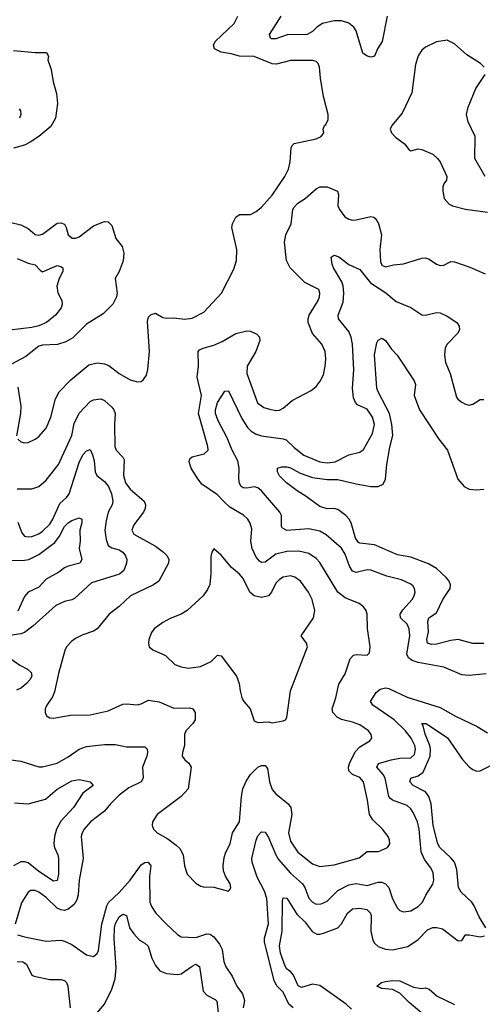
# Model space of a CAD drawing. Header units: inches. Extents: x 2001573 to 2220545, y 644482 to 846830.
# Tile 565 of 656: x 2106464 to 2109002, y 824250 to 829650. Entities that reach past the tile are written whole.
import ezdxf

# ---------------------------------------------------------------- set-up
doc = ezdxf.new("R2010")
doc.units = ezdxf.units.IN
doc.header["$MEASUREMENT"] = 0
doc.layers.add('C1802', color=7, linetype='Continuous')

msp = doc.modelspace()

# ---------------------------------------------------------------- linework, layer by layer
at = {"layer": 'C1802', "color": 5}
for points, elevation in [([(2106453.4, 827350), (2106470, 827335.5), (2106490, 827328.8), (2106510, 827332.2), (2106550, 827348.8), (2106570, 827363.7), (2106610, 827410.4), (2106635.3, 827470), (2106661, 827570), (2106681.3, 827610), (2106744.2, 827675.8), (2106843.5, 827756.5), (2106890, 827768.2), (2106930, 827762.8), (2106953, 827753), (2107010, 827708.9), (2107070, 827674.4), (2107110, 827664), (2107130, 827666.8), (2107143.2, 827676.8), (2107159.1, 827700.9), (2107167.9, 827732.1), (2107176.9, 827830), (2107165.4, 827994.6), (2107170, 828018), (2107186.3, 828033.7), (2107210, 828040.7), (2107250, 828017.1), (2107270, 828013.7), (2107310, 828015.6), (2107370, 828007.8), (2107410, 828013.1), (2107474.2, 828045.8), (2107571.2, 828150), (2107638.8, 828281.2), (2107654.2, 828330), (2107655, 828390), (2107628.7, 828510), (2107631.1, 828530), (2107650, 828566.4), (2107670, 828581.5), (2107730, 828582.7), (2107761.4, 828598.6), (2107790, 828622.6), (2107850, 828688.5), (2107919.3, 828790), (2107938.5, 828830), (2107948.5, 828870), (2107953, 828947), (2107959.7, 828960.3), (2107970, 828971.7), (2108090, 828997), (2108118, 829010), (2108133.2, 829030), (2108129.4, 829050), (2108136, 829070), (2108143.8, 829076.2), (2108156.6, 829103.4), (2108157.2, 829130), (2108131.3, 829230), (2108113.8, 829330), (2108109.7, 829390), (2108101.1, 829410), (2108090, 829421.1), (2108070, 829426.6), (2107950, 829426.2), (2107872.6, 829407.4), (2107850, 829407.8), (2107750, 829448.9), (2107670.5, 829450.5), (2107624.1, 829464.1), (2107570, 829471.8), (2107533.1, 829490), (2107528.2, 829510), (2107537.1, 829530), (2107641.5, 829630), (2107661.5, 829670)], 380), ([(2108480.9, 829670), (2108452.4, 829530), (2108426.5, 829490), (2108410.2, 829449.8), (2108390, 829444.2), (2108369.7, 829449.7), (2108346.7, 829466.7), (2108309.3, 829589.3), (2108296.5, 829610), (2108270, 829630.6), (2108230, 829644.1), (2108190, 829644.5), (2108125.3, 829630), (2108094.2, 829610), (2108070, 829585.5), (2108042, 829570), (2107932, 829568), (2107870, 829545.3), (2107846.4, 829546.4), (2107840.5, 829550), (2107834.3, 829570), (2107898.7, 829670)], 360), ([(2109011.3, 829390), (2108991.6, 829410), (2108917.3, 829457.3), (2108850, 829518.7), (2108810, 829537.6), (2108750, 829529.6), (2108690, 829500.7), (2108670, 829483.7), (2108650, 829452.7), (2108635.1, 829404.9), (2108615.6, 829250), (2108562, 829138), (2108504.9, 829070), (2108496.3, 829050), (2108504, 829030), (2108525.5, 829005.5), (2108576, 828970), (2108598, 828938), (2108610, 828931.3), (2108650, 828942), (2108670, 828938.4), (2108730, 828912.4), (2108755.8, 828890), (2108770.3, 828870), (2108807.3, 828790), (2108806, 828770), (2108790.6, 828749.4), (2108785.5, 828734.5), (2108785.5, 828710), (2108793.4, 828670), (2108819.5, 828639.5), (2108838, 828630), (2108910.3, 828610.3), (2109030, 828594.8)], 380), ([(2106430, 829482), (2106549.9, 829470.2), (2106611.4, 829471.4), (2106621.6, 829450), (2106619.3, 829430), (2106636.9, 829376.9), (2106647.3, 829310), (2106665.7, 829245.7), (2106672.6, 829190), (2106660.5, 829110), (2106635.1, 829064.9), (2106570.1, 829009.9), (2106522.1, 828977.9), (2106490, 828962.9), (2106430, 828946.6)], 380), ([(2109017.6, 828790), (2108961.6, 828890), (2108963.2, 829010), (2108924.1, 829090), (2108915, 829130), (2108923.5, 829170), (2108966.8, 829273.2), (2109016.9, 829350)], 380), ([(2106461.2, 829161.2), (2106468.7, 829150), (2106470.2, 829130), (2106462.4, 829110)], 360), ([(2106450, 827077.6), (2106530, 827076.5), (2106570, 827090.3), (2106610, 827124), (2106678, 827210), (2106749.4, 827370), (2106764, 827436), (2106790, 827493), (2106850, 827555.5), (2106870, 827566.2), (2106910, 827571.3), (2106930, 827561.8), (2106970, 827524.7), (2106981.5, 827510), (2106988.5, 827490), (2106984.6, 827430), (2106985.8, 827310), (2106993.6, 827290), (2107030.1, 827250.1), (2107036.5, 827236.5), (2107034.1, 827150), (2107044.4, 827110), (2107070, 827074.5), (2107146.5, 827010), (2107154.2, 826990), (2107153, 826970), (2107144.2, 826950), (2107090, 826880.5), (2107079.3, 826850), (2107090, 826828.6), (2107210, 826763.2), (2107254, 826730), (2107273.6, 826710), (2107281.8, 826690), (2107280.2, 826670), (2107228, 826570), (2107198.3, 826550), (2107071.5, 826490), (2107010, 826431.1), (2106955.3, 826390), (2106888.5, 826310), (2106870, 826297.3), (2106810, 826276.8), (2106770, 826256), (2106750, 826241.1), (2106721.7, 826210), (2106711.5, 826190), (2106676.3, 826063.7), (2106655.6, 825964.4), (2106644.1, 825935.9), (2106612.7, 825890), (2106604.9, 825870), (2106604.4, 825850), (2106612.2, 825832.2), (2106630, 825820.4), (2106650, 825818.7), (2106743.8, 825836.2), (2106850, 825836.9), (2106950, 825859.7), (2107030, 825895.8), (2107050, 825898.6), (2107110, 825892.4), (2107130, 825897.7), (2107170, 825918.2), (2107230, 825908.7), (2107310, 825873.9), (2107395.3, 825875.3), (2107414.9, 825870), (2107426.3, 825850), (2107426, 825810), (2107413.4, 825790), (2107374.9, 825750), (2107368.9, 825730), (2107367.6, 825670), (2107356.5, 825630), (2107355.8, 825610), (2107370.5, 825590), (2107393, 825573), (2107404.6, 825550), (2107388.1, 825431.9), (2107350, 825389.7), (2107218, 825290), (2107193.4, 825250), (2107190.5, 825230), (2107198, 825210), (2107219.1, 825190), (2107277, 825157), (2107323.5, 825123.5), (2107343.5, 825103.5), (2107361.8, 825070), (2107369.1, 825009.1), (2107383.8, 824963.8), (2107430, 824913.4), (2107457.5, 824897.5), (2107470, 824893.4), (2107530, 824893), (2107609, 824871), (2107619.5, 824880.5), (2107622.7, 824890), (2107619.5, 824910), (2107593.4, 824953.4), (2107582.2, 824982.2), (2107579.8, 825010), (2107585.3, 825054.7), (2107595.2, 825084.8), (2107618.7, 825130), (2107630.8, 825190), (2107670.6, 825250), (2107680.2, 825390), (2107688.3, 825431.7), (2107706.7, 825473.3), (2107730.8, 825510), (2107770, 825550.2), (2107790, 825559.6), (2107810, 825560.4), (2107824, 825544), (2107834.3, 825470), (2107850, 825427.7), (2107870, 825404.2), (2107936.1, 825350), (2107951.9, 825330), (2107956.8, 825290), (2107939.1, 825190), (2107950, 825144.6), (2107990, 825084.5), (2108070, 825020.6), (2108110, 825005.8), (2108190, 825013.9), (2108326.4, 825053.6), (2108370, 825087.6), (2108432.7, 825087.3), (2108482, 825110), (2108494, 825130), (2108493.5, 825150), (2108485.1, 825170), (2108454.3, 825210), (2108400.7, 825260.7), (2108382.4, 825290), (2108371.4, 825370), (2108349.7, 825470), (2108330, 825493.7), (2108290, 825510.8), (2108269.1, 825530), (2108267.1, 825550), (2108272.7, 825570), (2108304.9, 825635.1), (2108330, 825661.8), (2108385.3, 825694.7), (2108396.2, 825710), (2108391.5, 825730), (2108376.9, 825750), (2108330, 825782.3), (2108290, 825797.8), (2108230, 825811.4), (2108205, 825825), (2108181.6, 825850), (2108178.5, 825870), (2108198.2, 825930), (2108214.1, 826005.9), (2108250, 826062), (2108276.2, 826143.8), (2108295.1, 826164.9), (2108310, 826168.5), (2108370, 826164.9), (2108382.9, 826177.1), (2108386.3, 826210), (2108371.8, 826311.8), (2108369.8, 826389.8), (2108364.4, 826410), (2108349.8, 826429.8), (2108327.3, 826447.3), (2108250, 826479.8), (2108210, 826509.8), (2108110, 826673.5), (2108090, 826695.5), (2108050, 826722.9), (2107995.6, 826735.6), (2107930, 826734.1), (2107870, 826718.1), (2107810, 826675.7), (2107790, 826673.6), (2107780.6, 826680.6), (2107762.1, 826702.1), (2107739.2, 826750), (2107733, 826790), (2107738, 826858), (2107729.1, 826889.1), (2107716.4, 826910), (2107692.4, 826932.4), (2107617.1, 826977), (2107585.1, 827005.1), (2107550, 827045.1), (2107463.3, 827103.3), (2107437, 827137), (2107404.1, 827190), (2107394.5, 827225.5), (2107398.3, 827241.7), (2107410, 827252.9), (2107476.2, 827270), (2107497.7, 827290), (2107497.2, 827310), (2107445.5, 827490), (2107461, 827590), (2107438.2, 827690), (2107444.9, 827750), (2107443.1, 827830), (2107450, 827838.7), (2107470, 827849), (2107530, 827865), (2107575.3, 827884.7), (2107650, 827929.1), (2107710, 827944.4), (2107730, 827942.8), (2107765.8, 827925.8), (2107779.5, 827910), (2107780.9, 827890), (2107760.2, 827830), (2107712.8, 827750), (2107710.1, 827710), (2107768, 827548), (2107803.2, 827523.2), (2107833.7, 827513.7), (2107870, 827506.5), (2107890, 827508), (2107910, 827519.1), (2107959, 827561), (2108063.7, 827616.3), (2108090, 827638), (2108113.1, 827666.9), (2108130, 827702), (2108140.3, 827750), (2108144.4, 827790), (2108140.8, 827830), (2108122.2, 827870), (2108069.8, 827930), (2108047.2, 827990), (2108046, 828010), (2108051.9, 828030), (2108102.2, 828110), (2108109.7, 828130), (2108111.1, 828151.1), (2108104.5, 828170), (2108028.6, 828208.6), (2107948, 828290), (2107928.7, 828330), (2107916.4, 828430), (2107924, 828470), (2107952.6, 828530), (2107962.6, 828610), (2107970, 828623), (2107990, 828644.2), (2108029.9, 828670.1), (2108090, 828723.1), (2108110, 828732.8), (2108150, 828734.6), (2108206.8, 828710), (2108213, 828690), (2108210.3, 828630), (2108218, 828610), (2108247.8, 828570), (2108270, 828556), (2108290, 828550.4), (2108310, 828552.2), (2108390, 828570.4), (2108406.9, 828566.9), (2108418.3, 828558.3), (2108432.7, 828532.7), (2108448.1, 828470), (2108439.8, 828390), (2108444.3, 828324.3), (2108450, 828304.4), (2108470, 828295.3), (2108514, 828306), (2108570, 828311.4), (2108670, 828342), (2108690, 828344), (2108710, 828336.5), (2108750, 828309.3), (2108770, 828302.6), (2108790, 828303.6), (2108830, 828323.7), (2108850, 828323.1), (2108933.8, 828293.8), (2109016.7, 828256.7)], 360), ([(2106410, 828539.6), (2106470, 828525.5), (2106510, 828504.7), (2106550, 828472.9), (2106570, 828468.2), (2106590, 828473.6), (2106670, 828533.6), (2106690, 828536.5), (2106710, 828528), (2106719.6, 828510), (2106730.4, 828470), (2106752, 828452), (2106770, 828451.8), (2106790, 828460.3), (2106870, 828519.1), (2106930, 828543.1), (2106950, 828542.4), (2106970, 828522), (2106991, 828451), (2107025.9, 828405.9), (2107036.1, 828370), (2107031.9, 828328.1), (2107010.3, 828269.7), (2106988, 828230), (2106998.7, 828150), (2106995.3, 828130), (2106976, 828090), (2106923, 828037), (2106830, 827981.1), (2106755.1, 827904.9), (2106716.5, 827883.5), (2106671.1, 827868.9), (2106590, 827865.3), (2106570, 827859.2), (2106497.3, 827802.7), (2106418.5, 827761.5)], 380), ([(2106450, 828341.2), (2106510, 828314.3), (2106550, 828305.5), (2106576, 828276), (2106590, 828267.1), (2106670, 828301.5), (2106690, 828297.5), (2106700.3, 828290), (2106701.6, 828270), (2106680.6, 828230), (2106668.3, 828188.3), (2106673.1, 828153.1), (2106694.9, 828110), (2106696.5, 828090), (2106691.7, 828070), (2106661.3, 828030), (2106611.6, 827990), (2106570, 827972.1), (2106530, 827961.2), (2106410, 827946.9)], 360), ([(2109023, 826063), (2108930, 826052.9), (2108890, 826056.1), (2108790, 826099.8), (2108650, 826125.2), (2108616.4, 826136.4), (2108597.3, 826150), (2108588.3, 826170), (2108604.5, 826270), (2108601, 826310), (2108590, 826334.5), (2108552.4, 826370), (2108551.8, 826390), (2108565.9, 826414.1), (2108616.8, 826470), (2108627.6, 826490), (2108632.9, 826510), (2108629.7, 826530), (2108622.4, 826542.4), (2108610, 826554.5), (2108557.9, 826577.9), (2108478.9, 826598.9), (2108390, 826631.5), (2108370, 826633), (2108310, 826618.7), (2108290, 826625.5), (2108273.1, 826653.1), (2108250, 826718), (2108230, 826752.3), (2108144.6, 826824.6), (2108110, 826844.5), (2108050, 826857.3), (2107930, 826849.3), (2107903.5, 826863.5), (2107899.8, 826870), (2107899.6, 826930), (2107892, 826950), (2107790, 827066.6), (2107770, 827082.5), (2107750, 827088.5), (2107710, 827081.1), (2107690, 827083.5), (2107679.7, 827090), (2107670, 827106.6), (2107665.9, 827134.1), (2107668.8, 827191.2), (2107661.5, 827230), (2107629.9, 827289.9), (2107601.4, 827361.4), (2107552.8, 827450), (2107538.1, 827490), (2107537.6, 827510), (2107548.5, 827550), (2107590, 827613.7), (2107610, 827615.3), (2107682.3, 827462.3), (2107714.1, 827414.1), (2107733.5, 827393.5), (2107758.4, 827378.4), (2107790, 827367.4), (2107910, 827351.6), (2107925.7, 827345.7), (2107970, 827303.8), (2108022.7, 827262.7), (2108110, 827225.5), (2108150, 827219.2), (2108193.9, 827226.1), (2108270, 827262.8), (2108330, 827278.3), (2108350, 827293.7), (2108400.2, 827379.8), (2108411.2, 827430), (2108398.9, 827470), (2108370, 827513.3), (2108317.6, 827537.6), (2108305.7, 827550), (2108295.5, 827575.6), (2108289.8, 827630), (2108297.8, 827730), (2108289.3, 827870), (2108281.7, 827910), (2108270, 827939.7), (2108213.3, 828010), (2108212.1, 828030), (2108238.7, 828101.3), (2108242.8, 828150), (2108239, 828190), (2108231.9, 828211.9), (2108185.4, 828290), (2108178, 828310), (2108173, 828347), (2108190, 828359.6), (2108214.9, 828350), (2108270, 828308.4), (2108330, 828279.6), (2108387.8, 828207.8), (2108472, 828152), (2108530, 828104.7), (2108610, 828071.5), (2108670, 828032), (2108690, 828030.3), (2108750, 828044.6), (2108770, 828042.3), (2108810, 828024), (2108862.4, 827990), (2108875.3, 827970), (2108876, 827950), (2108866, 827930), (2108808.9, 827870), (2108799, 827850), (2108793.8, 827810), (2108800.8, 827770), (2108824.9, 827710), (2108860.8, 827580.8), (2108868.3, 827568.3), (2108890, 827551.8), (2108910, 827541.1), (2108930, 827537), (2108950, 827541.6), (2108990, 827567.7), (2109010, 827567.7)], 340), ([(2109010, 826229), (2108950, 826229.1), (2108869.9, 826249.9), (2108830, 826245.9), (2108750, 826224.9), (2108723.4, 826223.4), (2108701.8, 826230), (2108696.7, 826250), (2108706.8, 826293.2), (2108702.9, 826350), (2108709, 826370), (2108750, 826396.5), (2108784.5, 826470), (2108826.4, 826530), (2108827.7, 826550), (2108819.3, 826570), (2108802.8, 826590), (2108750, 826640.6), (2108706, 826666), (2108610, 826702.3), (2108535.9, 826715.9), (2108410, 826769.3), (2108330, 826779), (2108323.3, 826783.3), (2108306.3, 826806.3), (2108282.9, 826890), (2108272.2, 826910), (2108253.5, 826930), (2108210, 826963.2), (2108190, 826969.9), (2108150, 826967.6), (2108110, 826980.9), (2108035.5, 827035.5), (2107985.7, 827065.7), (2107927.1, 827110), (2107890, 827148.4), (2107877.7, 827170), (2107878.4, 827190), (2107902.4, 827197.6), (2107930, 827197), (2107950, 827191.8), (2108002.7, 827162.7), (2108070, 827139.6), (2108150, 827129.2), (2108210, 827128.9), (2108310, 827103.8), (2108390, 827090.7), (2108430, 827089.5), (2108457.2, 827102.8), (2108470.4, 827129.6), (2108478.4, 827210), (2108495, 827305), (2108511.6, 827370), (2108506.4, 827430), (2108492.2, 827490), (2108429.9, 827610), (2108423.4, 827630), (2108410, 827811.3), (2108422.6, 827877.4), (2108430, 827893), (2108450, 827903.1), (2108471, 827891), (2108503.5, 827843.5), (2108534.4, 827810), (2108627.6, 827670), (2108634.9, 827650), (2108628.4, 827590), (2108657.4, 827510), (2108763.6, 827350), (2108810.8, 827290), (2108868.3, 827130), (2108902.5, 827090), (2108930, 827076.1), (2108970, 827071.5), (2109010, 827074.8)], 320), ([(2106454.6, 827634.6), (2106470.2, 827530), (2106469.1, 827490), (2106447.2, 827367.2)], 380), ([(2106455, 826895), (2106475.5, 826835.5), (2106490, 826818.3), (2106510, 826813.4), (2106530, 826816.3), (2106570, 826831), (2106590, 826844.8), (2106630, 826884.2), (2106646.9, 826910), (2106683.8, 826996.2), (2106720.7, 827030), (2106735.9, 827050), (2106790, 827221.7), (2106810, 827263.2), (2106830, 827286.3), (2106850, 827292.4), (2106864.5, 827264.5), (2106873.3, 827230), (2106877.7, 827170), (2106887.3, 827150), (2106930, 827116.9), (2106950.7, 827090), (2106967, 827050), (2106976.1, 827010), (2106972, 826990), (2106950.1, 826949.9), (2106938.5, 826901.5), (2106932.1, 826850), (2106939.1, 826799.1), (2106950, 826765.7), (2106970, 826753.4), (2107010, 826743.2), (2107029.5, 826729.5), (2107043.9, 826710), (2107051.2, 826690), (2107050.2, 826670), (2107035.8, 826630), (2107011.8, 826608.2), (2106858.9, 826561.1), (2106764.6, 826475.4), (2106750, 826467.4), (2106710, 826459.8), (2106663, 826437), (2106536.3, 826323.7), (2106490.2, 826290), (2106470, 826281.6), (2106410, 826272)], 340), ([(2106410, 826684.3), (2106490, 826685.2), (2106514.7, 826690), (2106570, 826716.3), (2106657.2, 826782.8), (2106683.1, 826816.9), (2106709.5, 826870), (2106730, 826891.4), (2106750, 826904), (2106790, 826918.9), (2106805.5, 826910), (2106805.8, 826890), (2106794.3, 826850), (2106795.2, 826790), (2106790.2, 826750), (2106805.5, 826690), (2106794.3, 826670), (2106730, 826653.6), (2106710, 826644.3), (2106679.7, 826620.3), (2106610, 826580.9), (2106570, 826538.7), (2106510, 826510.9), (2106490, 826487), (2106453.2, 826406.8)], 320), ([(2106421.1, 826141.1), (2106464.7, 826110), (2106507.2, 826087.2), (2106526.8, 826070), (2106530.2, 826050), (2106520.2, 826030), (2106501.8, 826010), (2106473.6, 825986.4), (2106447.7, 825972.3)], 340), ([(2107963.9, 824230), (2107940.9, 824250), (2107910, 824316.8), (2107873.7, 824353.7), (2107859.9, 824379.9), (2107807.3, 824590), (2107806.7, 824613.3), (2107829.5, 824690.5), (2107819.3, 824830), (2107807.6, 824870), (2107767.4, 824947.4), (2107738.8, 825030), (2107737.6, 825050), (2107760.6, 825150), (2107770, 825173.4), (2107790, 825196), (2107810, 825193.7), (2107830, 825164.9), (2107869.6, 825070), (2107884.8, 825044.8), (2107950, 824968.7), (2108015.9, 824910), (2108028.9, 824890), (2108050, 824831.7), (2108070, 824809.2), (2108090, 824799.7), (2108118.3, 824801.7), (2108150, 824814.7), (2108210, 824873.2), (2108270, 824904.8), (2108310, 824912.1), (2108370, 824900.6), (2108430, 824920.2), (2108450, 824919.4), (2108470.6, 824910.6), (2108488.5, 824890), (2108510, 824828.2), (2108537, 824777), (2108550, 824764.9), (2108570, 824757.4), (2108610, 824763.2), (2108650, 824785.5), (2108674.5, 824810), (2108691.8, 824848.2), (2108730.6, 824909.4), (2108735.7, 824930), (2108732.1, 824970), (2108718.7, 824998.7), (2108684.1, 825044.1), (2108666, 825086), (2108656.2, 825210), (2108645.5, 825250), (2108622, 825302), (2108610, 825322.3), (2108590, 825340.7), (2108510, 825368.8), (2108498, 825378), (2108489.3, 825390), (2108469.2, 825490), (2108458.4, 825510), (2108424.1, 825550), (2108432.8, 825570), (2108501.1, 825590), (2108550, 825600.5), (2108610, 825602.4), (2108630, 825620.3), (2108635.6, 825650), (2108631.5, 825670), (2108612.5, 825710), (2108579.9, 825750), (2108518.9, 825810), (2108401.5, 825890), (2108389.1, 825910.9), (2108420.5, 825959.5), (2108440.8, 825979.2), (2108470, 825986.4), (2108490, 825981.5), (2108590, 825933.6), (2108770, 825878.2), (2108854, 825830), (2108973.4, 825773.4), (2109030, 825738.9)], 340), ([(2109020.4, 824670), (2108984.6, 824730), (2108957, 824790), (2108944.5, 824810), (2108885.2, 824865.2), (2108871.7, 824890), (2108862.9, 824990), (2108850, 825028.7), (2108830, 825053.7), (2108768.7, 825110), (2108757.7, 825130), (2108731.6, 825230), (2108721, 825350), (2108709.2, 825390), (2108690, 825414.5), (2108623.5, 825450), (2108604.8, 825470), (2108609.9, 825490.1), (2108650, 825502.7), (2108676.7, 825523.2), (2108715.6, 825610), (2108718.3, 825650), (2108713.7, 825670), (2108688.6, 825731.4), (2108677.8, 825777.8), (2108669.8, 825790.2), (2108693.1, 825790), (2108810.5, 825710.5), (2108893.3, 825593.3), (2108930, 825552.4), (2108950, 825537.2), (2108970, 825529.3), (2108990, 825531.2), (2109090, 825581.1)], 320), ([(2106390, 825595.2), (2106470, 825582.8), (2106570, 825551.6), (2106590, 825551.6), (2106670, 825573.2), (2106730, 825607.2), (2106790, 825649.3), (2106830, 825663.2), (2106930, 825674), (2106990, 825675.5), (2107050, 825662.3), (2107150, 825662.6), (2107163.7, 825650), (2107166, 825630), (2107162, 825610), (2107137.8, 825550), (2107140.9, 825490), (2107130.3, 825470), (2107063, 825437), (2107010, 825396), (2106963, 825350), (2106930, 825309.8), (2106852.8, 825250), (2106817.8, 825210), (2106806.3, 825190), (2106801.3, 825170), (2106811.8, 825050), (2106790.2, 824930), (2106785.3, 824850), (2106777.2, 824822.8), (2106762.6, 824797.4), (2106730, 824771.4), (2106710, 824765), (2106690, 824767.2), (2106670, 824777.8), (2106610, 824834.8), (2106570, 824865), (2106550, 824873.6), (2106525.3, 824874.7), (2106510, 824865.6), (2106473.7, 824806.3), (2106440.3, 824690)], 340), ([(2106435, 825355), (2106510, 825350.1), (2106605, 825375), (2106669.5, 825430.5), (2106750, 825475.5), (2106790, 825482.5), (2106850.8, 825470), (2106867.3, 825450), (2106811.5, 825408.5), (2106758.6, 825330), (2106690, 825253.6), (2106666.1, 825210), (2106654.9, 825170), (2106651.9, 825130), (2106655, 825110), (2106672.9, 825070), (2106677, 825050), (2106676.9, 824963.1), (2106670, 824928.7), (2106650, 824924.7), (2106570, 824978.1), (2106510, 825025.5), (2106490, 825031.9), (2106470, 825030.8), (2106430, 825009.9)], 320), ([(2106453, 824630), (2106490, 824618.9), (2106610, 824596.9), (2106690, 824601.1), (2106710, 824596.5), (2106750, 824578.3), (2106830, 824521.1), (2106870, 824512.2), (2106890, 824528), (2106895.8, 824544.2), (2106915.6, 824690), (2106942.7, 824790), (2106952.2, 824807.8), (2107010, 824862.5), (2107069.9, 824930.1), (2107130, 825014.7), (2107150, 825028), (2107168.9, 825028.9), (2107183.2, 825010), (2107175.5, 824950), (2107178.2, 824810), (2107186.8, 824786.8), (2107211.8, 824750), (2107268.9, 824690), (2107330, 824633.1), (2107350, 824620.3), (2107430, 824615.9), (2107490, 824636.3), (2107510, 824633.7), (2107530, 824619.3), (2107559.7, 824579.7), (2107574.6, 824550), (2107584.5, 824484.5), (2107594.6, 824454.6), (2107630, 824404.9), (2107655.2, 824350), (2107687.2, 824307.2), (2107697.8, 824270), (2107690.2, 824230)], 340), ([(2108283.7, 824223.7), (2108254.6, 824250), (2108110, 824352.7), (2108070, 824361), (2108010, 824341.2), (2107991.1, 824351.1), (2107966.3, 824410), (2107950, 824429.3), (2107930, 824442.7), (2107919.8, 824459.8), (2107895.8, 824530), (2107890.3, 824569.7), (2107903.7, 824650), (2107905, 824815), (2107910, 824834.4), (2107930, 824832.7), (2107984.9, 824744.9), (2108030, 824700.5), (2108068.3, 824648.3), (2108095, 824635), (2108110, 824633.7), (2108130, 824639.4), (2108210, 824668.5), (2108230, 824691.4), (2108262.7, 824750), (2108290, 824773), (2108330, 824776.8), (2108369.1, 824769.1), (2108388.6, 824750), (2108392.8, 824732.8), (2108390.1, 824650), (2108401.7, 824601.7), (2108410, 824585.6), (2108430, 824566), (2108470, 824551.5), (2108510, 824548.8), (2108592.6, 824567.4), (2108650, 824605.8), (2108701.7, 824658.3), (2108730, 824670.1), (2108751.7, 824671.7), (2108784.4, 824664.4), (2108870, 824597), (2108890, 824599.1), (2108910, 824630.2), (2108930, 824631), (2108990, 824619.8), (2109014.5, 824625.5)], 320), ([(2106890, 824203.6), (2106930, 824250.2), (2106970, 824332.9), (2106988, 824390), (2106993, 824450), (2106981.8, 824610), (2106984.3, 824670), (2106990, 824693.4), (2107010, 824729.2), (2107030, 824744.2), (2107050, 824736.5), (2107067.4, 824670), (2107090, 824636.2), (2107122, 824602), (2107150, 824585.6), (2107168.3, 824568.4), (2107190, 824502.3), (2107210, 824461.7), (2107232.9, 824432.9), (2107270, 824418), (2107330, 824412.4), (2107350, 824416.3), (2107410, 824459.7), (2107430, 824469), (2107450, 824457.1), (2107470, 824321.7), (2107490, 824299.1), (2107536.9, 824276.9), (2107546.5, 824266.5), (2107559.6, 824140.4)], 320), ([(2106450, 824485), (2106481.8, 824481.8), (2106502.3, 824470), (2106530, 824410.3), (2106543.6, 824403.6), (2106630, 824385.2), (2106690, 824385.8), (2106710, 824380.9), (2106720.3, 824370), (2106728.7, 824348.7), (2106742, 824230)], 320), ([(2108670, 824200.8), (2108600.1, 824260.1), (2108550, 824310.6), (2108510, 824331.4), (2108450, 824336.5), (2108423.5, 824350), (2108449.7, 824370), (2108470, 824375.7), (2108510, 824380.9), (2108550, 824378.2), (2108624.4, 824344.4), (2108670, 824335.6), (2108690, 824339.3), (2108710, 824333.5), (2108754.2, 824294.2), (2108850, 824249.3)], 280)]:
    msp.add_lwpolyline(points, dxfattribs=dict(at, elevation=elevation))
at = {"layer": 'C1802', "color": 5, "elevation": 380}
msp.add_lwpolyline([(2107530, 826748.7), (2107518.8, 826730), (2107513.4, 826706.6), (2107512.5, 826612.5), (2107507, 826553), (2107494.4, 826525.6), (2107470, 826489.5), (2107383, 826410), (2107350, 826389.7), (2107290, 826366), (2107250, 826344.2), (2107201.6, 826310), (2107188.2, 826290), (2107173, 826250), (2107170.7, 826230), (2107174.8, 826210), (2107194.6, 826194.6), (2107263.2, 826163.2), (2107314.4, 826114.4), (2107350, 826101.3), (2107390, 826093.7), (2107456.6, 826103.4), (2107514, 826130), (2107550, 826164.7), (2107570, 826161), (2107652.9, 826050), (2107668.7, 826010), (2107673.4, 825970), (2107685.3, 825925.2), (2107693, 825910), (2107727.7, 825870), (2107750, 825804.7), (2107770, 825794.8), (2107830, 825799.3), (2107850, 825794.4), (2107910, 825804.9), (2107922, 825810), (2107930, 825822), (2107949.7, 825970), (2108042.7, 826210), (2108037.4, 826230), (2108007.8, 826270), (2108076.4, 826370), (2108082.4, 826410), (2108068.7, 826470), (2108047.8, 826510), (2108004.4, 826570), (2107973.2, 826593.2), (2107950, 826600.2), (2107910, 826592.9), (2107890, 826580.3), (2107870, 826559.2), (2107845.9, 826510), (2107829.1, 826490.9), (2107790, 826481.5), (2107750, 826489.9), (2107726.4, 826510), (2107690, 826584.8), (2107670, 826608.5), (2107626.3, 826646.3), (2107570, 826713.2)], close=True, dxfattribs=at)

doc.saveas('drawing.dxf')
